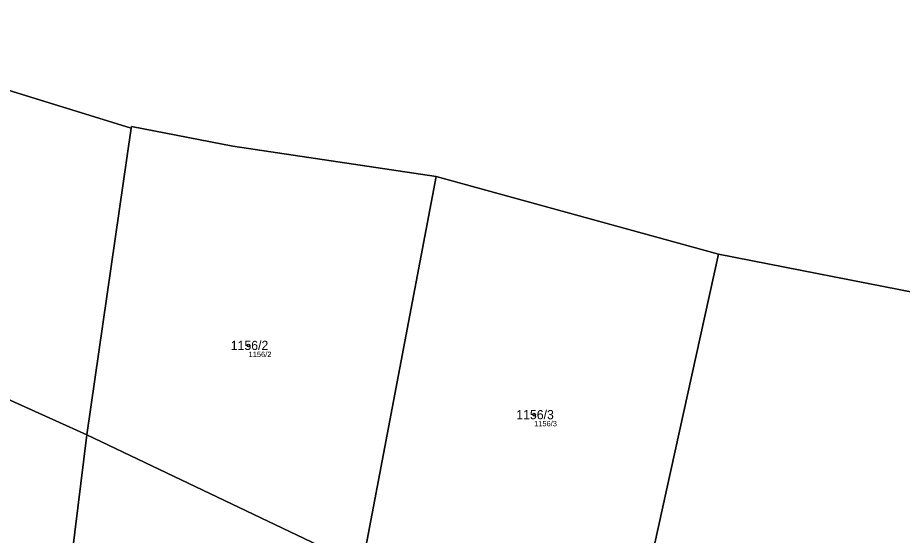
# Model space of a CAD drawing. Extents: x -754150 to -749824, y -1058608 to -1053956.
# Drawn here: x -753403.5 to -753239.8, y -1056530.6 to -1056434.7 of the extents above; entities that cross this region are included whole.
import ezdxf

# ---------------------------------------------------------------- set-up
doc = ezdxf.new("R2010")
doc.units = 0
for name, color, linetype in [('Vrstva 1', 7, 'Continuous'), ('Vrstva 2', 7, 'Continuous'), ('Vrstva 50', 7, 'Continuous'), ('Vrstva 51', 7, 'Continuous')]:
    doc.layers.add(name, color=color, linetype=linetype)

msp = doc.modelspace()

# ---------------------------------------------------------------- linework, layer by layer
at = {"layer": 'Vrstva 1'}
for p, q in [((-753390.67, -1056511.97), (-753382.45, -1056455.19)), ((-753339.74, -1056536.26), (-753326.03, -1056464.09)), ((-753273.83, -1056478.49), (-753326.03, -1056464.09)), ((-753393.44, -1056534.47), (-753390.67, -1056511.97)), ((-753339.74, -1056536.26), (-753390.67, -1056511.97))]:
    msp.add_line(p, q, dxfattribs=at)
for points in [[(-753382.45, -1056455.19), (-753419.68, -1056443.7), (-753425.32, -1056442.36)], [(-753326.03, -1056464.09), (-753363.67, -1056458.51), (-753382.4, -1056454.86), (-753382.45, -1056455.19)], [(-753291.23, -1056557.5), (-753277.16, -1056493.63), (-753273.83, -1056478.49)], [(-753273.83, -1056478.49), (-753234.18, -1056486.26), (-753224.63, -1056486.72)], [(-753390.67, -1056511.97), (-753409.88, -1056503.32), (-753438.5, -1056514.66)]]:
    msp.add_lwpolyline(points, dxfattribs=at)
at = {"layer": 'Vrstva 50'}
for centre in [(-753360.75, -1056495.39), (-753307.93, -1056508.21)]:
    msp.add_circle(centre, 0.25, dxfattribs=at)
at = {"layer": 'Vrstva 51'}
for points in [[(-753419.68, -1056443.7), (-753382.45, -1056455.19), (-753382.4, -1056454.86), (-753363.67, -1056458.51), (-753326.03, -1056464.09), (-753273.83, -1056478.49), (-753234.18, -1056486.26), (-753224.63, -1056486.72), (-753212, -1056487.32), (-753185, -1056482.32), (-753181.23, -1056480.47), (-753135.35, -1056457.89), (-753149.87, -1056441.89), (-753158.01, -1056432.95)], [(-753403.69, -1056593.78), (-753402.67, -1056585.38), (-753401.67, -1056579.5), (-753402.7, -1056579.39), (-753401.43, -1056571.92), (-753400.4, -1056572.07), (-753400.14, -1056570.56), (-753401.08, -1056570.45), (-753399.95, -1056562.9), (-753398.86, -1056563.06), (-753398.64, -1056561.73), (-753399.68, -1056561.59), (-753398.7, -1056554.01), (-753397.21, -1056554.22), (-753396.71, -1056551.61), (-753399.85, -1056551.17), (-753397.61, -1056536.84), (-753394.02, -1056537.47), (-753393.44, -1056534.47), (-753390.67, -1056511.97), (-753409.88, -1056503.32)]]:
    msp.add_lwpolyline(points, dxfattribs=at)
for points in [[(-753390.67, -1056511.97), (-753382.45, -1056455.19), (-753419.68, -1056443.7), (-753425.32, -1056442.36), (-753438.5, -1056514.66), (-753409.88, -1056503.32)], [(-753339.74, -1056536.26), (-753326.03, -1056464.09), (-753363.67, -1056458.51), (-753382.4, -1056454.86), (-753382.45, -1056455.19), (-753390.67, -1056511.97)], [(-753277.16, -1056493.63), (-753273.83, -1056478.49), (-753326.03, -1056464.09), (-753339.74, -1056536.26), (-753303.21, -1056552.06), (-753291.23, -1056557.5)], [(-753248.89, -1056593.84), (-753224.63, -1056486.72), (-753234.18, -1056486.26), (-753273.83, -1056478.49), (-753277.16, -1056493.63), (-753291.23, -1056557.5), (-753290.3, -1056557.9), (-753294.72, -1056576.87), (-753287.16, -1056579.67), (-753268.55, -1056586.56), (-753256.53, -1056591.01)], [(-753339.74, -1056536.26), (-753390.67, -1056511.97), (-753393.44, -1056534.47), (-753344.2, -1056557.28)]]:
    msp.add_lwpolyline(points, close=True, dxfattribs=at)

# ---------------------------------------------------------------- texts
at = {"layer": 'Vrstva 2'}
for s, p in [('1156/2', (-753364.06, -1056496.24)), ('1156/3', (-753311.23, -1056509.06))]:
    msp.add_text(s, height=1.7, dxfattribs=at).set_placement(p)
at = {"layer": 'Vrstva 50'}
for s, p in [('1156/2', (-753360.75, -1056497.55)), ('1156/3', (-753307.93, -1056510.37))]:
    msp.add_text(s, height=1, dxfattribs=at).set_placement(p)

doc.saveas('drawing.dxf')
